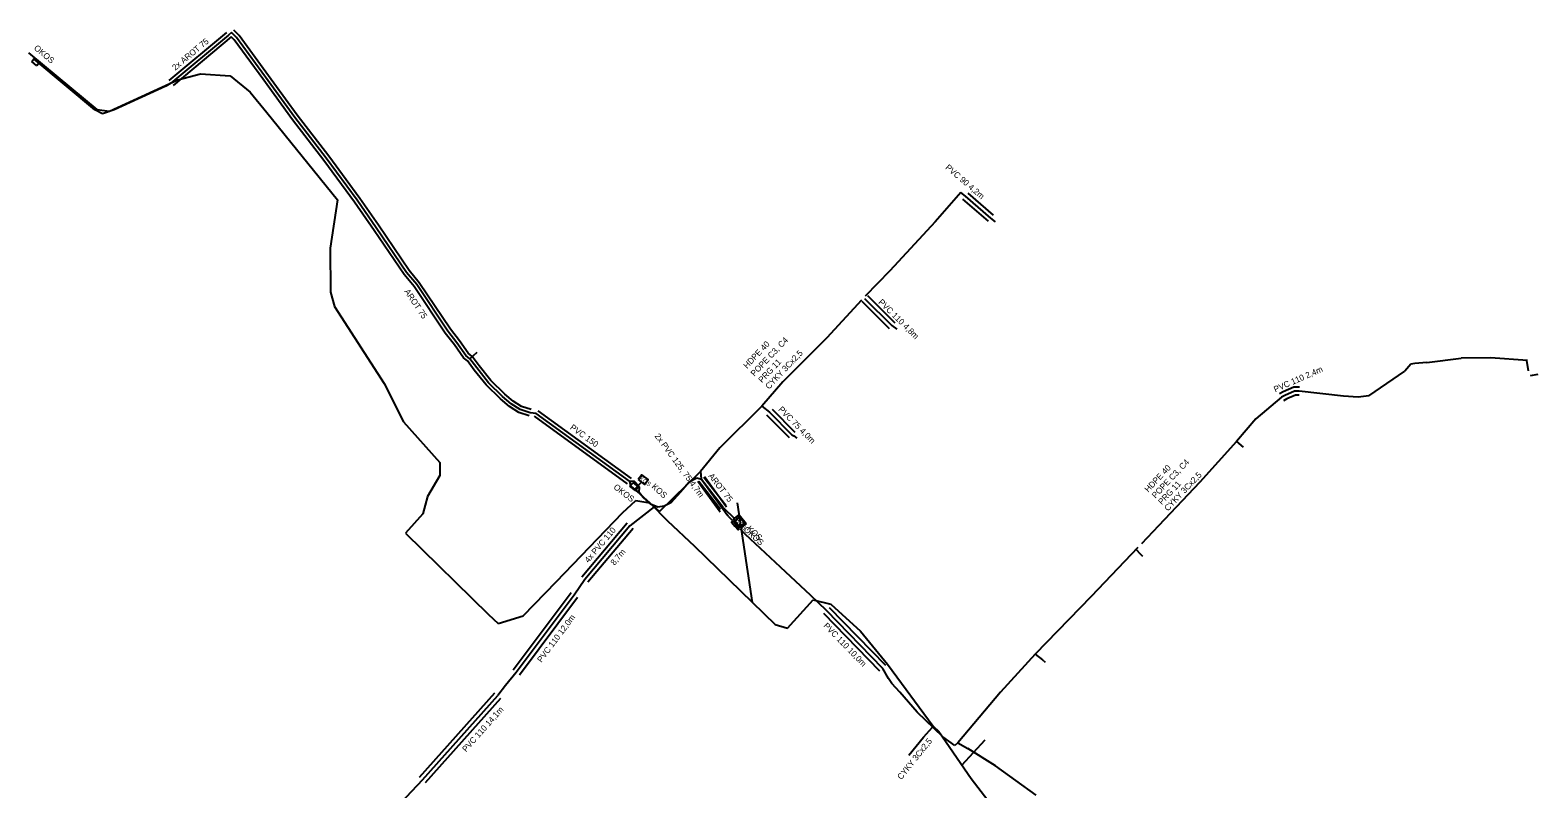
# Model space of a CAD drawing. Extents: x -651943 to -618711, y -1138561 to -1100552.
# Drawn here: x -631871.9 to -631684.7, y -1115666.6 to -1115572.4 of the extents above; entities that cross this region are included whole.
import ezdxf

# ---------------------------------------------------------------- set-up
doc = ezdxf.new("R2010")
doc.units = 0
for name, color, linetype in [('KT optika', 7, 'Continuous'), ('KT trasa', 7, 'Continuous'), ('KT zařízení', 7, 'Continuous')]:
    doc.layers.add(name, color=color, linetype=linetype)

# ---------------------------------------------------------------- blocks, each defined once
blk = doc.blocks.new('KOS_5')
at = {"layer": 'KT zařízení'}
blk.add_lwpolyline([(-0.05, -0.037), (0.05, -0.037), (0.05, 0.037), (-0.05, 0.037)], close=True, dxfattribs=at)
blk.add_text('KOS', height=0.0536, rotation=359.9999, dxfattribs=at).set_placement((-0.044, -0.027))
blk = doc.blocks.new('KOS_6')
at = {"layer": 'KT zařízení'}
blk.add_lwpolyline([(-0.05, -0.037), (0.05, -0.037), (0.05, 0.037), (-0.05, 0.037)], close=True, dxfattribs=at)
blk.add_text('KOS', height=0.0536, rotation=0, dxfattribs=at).set_placement((-0.044, -0.027))
blk = doc.blocks.new('POINT_DISPLAY')
blk.add_line((0, 0), (0, 0))

msp = doc.modelspace()

# ---------------------------------------------------------------- linework, layer by layer
at = {"layer": 'KT optika'}
for p, q in [((-631756.34, -1115592.53), (-631759.52, -1115596.19)), ((-631755.77, -1115592.99), (-631756.34, -1115592.53)), ((-631752.6, -1115595.71), (-631755.77, -1115592.99)), ((-631759.52, -1115596.19), (-631765.15, -1115602.27)), ((-631752.03, -1115596.18), (-631752.6, -1115595.71)), ((-631765.15, -1115602.27), (-631768.22, -1115605.4)), ((-631768.68, -1115605.89), (-631772.97, -1115610.59)), ((-631768.28, -1115605.68), (-631764.88, -1115609.05)), ((-631764.88, -1115609.05), (-631764.27, -1115609.51)), ((-631772.97, -1115610.59), (-631778.41, -1115616.05)), ((-631700.49, -1115613.83), (-631701.21, -1115614.69)), ((-631699.97, -1115613.76), (-631700.49, -1115613.83)), ((-631698.51, -1115613.63), (-631699.97, -1115613.76)), ((-631698.51, -1115613.63), (-631694.24, -1115613.08)), ((-631690.58, -1115613.05), (-631694.24, -1115613.08)), ((-631686.01, -1115613.37), (-631690.58, -1115613.05)), ((-631685.86, -1115614.65), (-631686.1, -1115613.37)), ((-631705.7, -1115617.75), (-631701.21, -1115614.69)), ((-631684.72, -1115615.11), (-631685.66, -1115615.3)), ((-631778.41, -1115616.05), (-631781.05, -1115619.04)), ((-631714.91, -1115617.18), (-631716.11, -1115617.71)), ((-631714.34, -1115617.2), (-631714.91, -1115617.18)), ((-631708.82, -1115617.83), (-631714.34, -1115617.2)), ((-631781.05, -1115619.04), (-631786.23, -1115624.21)), ((-631781.05, -1115619.04), (-631780.1, -1115619.78)), ((-631716.55, -1115617.95), (-631719.72, -1115620.62)), ((-631716.11, -1115617.71), (-631716.55, -1115617.95)), ((-631707.01, -1115617.92), (-631708.82, -1115617.83)), ((-631705.7, -1115617.75), (-631707.01, -1115617.92)), ((-631780.1, -1115619.78), (-631777.3, -1115622.61)), ((-631719.72, -1115620.62), (-631722.1, -1115623.45)), ((-631777.3, -1115622.61), (-631777.08, -1115622.74)), ((-631777.08, -1115622.74), (-631776.68, -1115623.02)), ((-631786.23, -1115624.21), (-631788.66, -1115627.17)), ((-631722.1, -1115623.45), (-631726.66, -1115628.47)), ((-631722.1, -1115623.45), (-631721.28, -1115624.13)), ((-631788.66, -1115627.17), (-631793.73, -1115632.14)), ((-631788.66, -1115627.17), (-631788.58, -1115628.08)), ((-631788.58, -1115628.08), (-631785.82, -1115631.85)), ((-631726.66, -1115628.47), (-631731.8, -1115633.89)), ((-631794.41, -1115631.53), (-631797.4, -1115633.9)), ((-631785.82, -1115631.85), (-631785.34, -1115632.56)), ((-631785.2, -1115632.71), (-631785.34, -1115632.56)), ((-631797.4, -1115633.9), (-631803.02, -1115640.58)), ((-631785.2, -1115632.71), (-631784.73, -1115633.21)), ((-631784.26, -1115633.71), (-631784.13, -1115633.84)), ((-631784.09, -1115633.68), (-631784.19, -1115633.78)), ((-631783.07, -1115634.97), (-631783.67, -1115634.33)), ((-631731.8, -1115633.89), (-631733.92, -1115636.13)), ((-631778.71, -1115639.02), (-631783.07, -1115634.97)), ((-631734.37, -1115636.6), (-631740.14, -1115642.69)), ((-631734.59, -1115636.84), (-631734.08, -1115637.38)), ((-631733.73, -1115637.7), (-631734.08, -1115637.38)), ((-631774.96, -1115642.54), (-631778.71, -1115639.02)), ((-631803.02, -1115640.58), (-631804.32, -1115642.51)), ((-631804.32, -1115642.51), (-631811.52, -1115652.13)), ((-631773.01, -1115644.43), (-631774.96, -1115642.54)), ((-631740.14, -1115642.69), (-631747.11, -1115649.83)), ((-631766.03, -1115651.61), (-631773.01, -1115644.43)), ((-631747.11, -1115649.83), (-631751.41, -1115654.55)), ((-631747.11, -1115649.83), (-631746.21, -1115650.54)), ((-631745.84, -1115650.87), (-631746.21, -1115650.54)), ((-631811.52, -1115652.13), (-631812.83, -1115653.71)), ((-631765.32, -1115652.84), (-631766.03, -1115651.61)), ((-631764.89, -1115653.49), (-631765.32, -1115652.84)), ((-631823.17, -1115665.44), (-631813.81, -1115654.95)), ((-631812.83, -1115653.71), (-631813.81, -1115654.95)), ((-631763.91, -1115654.54), (-631764.89, -1115653.49)), ((-631761.76, -1115657.04), (-631763.91, -1115654.54)), ((-631751.41, -1115654.55), (-631756.71, -1115660.84)), ((-631758.58, -1115660.1), (-631761.76, -1115657.04)), ((-631759.78, -1115658.77), (-631759.08, -1115659.44)), ((-631762.77, -1115662.36), (-631760.98, -1115660.12)), ((-631760.98, -1115660.12), (-631759.84, -1115658.88)), ((-631757.08, -1115661.15), (-631758.58, -1115660.1)), ((-631756.71, -1115660.84), (-631757.08, -1115661.15)), ((-631756.71, -1115660.84), (-631755.48, -1115661.53)), ((-631752.03, -1115663.68), (-631755.48, -1115661.53)), ((-631746.98, -1115667.33), (-631752.03, -1115663.68)), ((-631823.17, -1115665.44), (-631826.54, -1115669.04))]:
    msp.add_line(p, q, dxfattribs=at)
at = {"layer": 'KT trasa'}
for p, q in [((-631846.86, -1115572.66), (-631847.24, -1115572.99)), ((-631846.22, -1115573.31), (-631846.86, -1115572.66)), ((-631847.24, -1115572.99), (-631854.37, -1115578.94)), ((-631842.3, -1115578.69), (-631846.22, -1115573.31)), ((-631872.04, -1115575.18), (-631863.58, -1115582.24)), ((-631863.83, -1115582.25), (-631871.37, -1115575.97)), ((-631853.51, -1115578.54), (-631850.7, -1115577.8)), ((-631850.7, -1115577.8), (-631847.04, -1115578.03)), ((-631847.04, -1115578.03), (-631844.55, -1115580.06)), ((-631862.02, -1115582.44), (-631853.51, -1115578.54)), ((-631854.99, -1115579.35), (-631861.44, -1115582.27)), ((-631854.37, -1115578.94), (-631854.99, -1115579.35)), ((-631844.55, -1115580.06), (-631842.49, -1115582.62)), ((-631838.99, -1115583.22), (-631842.3, -1115578.69)), ((-631862.89, -1115582.76), (-631863.83, -1115582.25)), ((-631863.58, -1115582.24), (-631862.02, -1115582.44)), ((-631861.44, -1115582.27), (-631862.89, -1115582.76)), ((-631842.49, -1115582.62), (-631833.71, -1115593.45)), ((-631835.1, -1115588.28), (-631838.99, -1115583.22)), ((-631831.25, -1115593.5), (-631835.1, -1115588.28)), ((-631756.34, -1115592.53), (-631759.52, -1115596.19)), ((-631755.77, -1115592.99), (-631756.34, -1115592.53)), ((-631752.6, -1115595.71), (-631755.77, -1115592.99)), ((-631833.71, -1115593.45), (-631834.6, -1115599.42)), ((-631828.89, -1115596.92), (-631831.25, -1115593.5)), ((-631825.13, -1115602.46), (-631828.89, -1115596.92)), ((-631759.52, -1115596.19), (-631765.15, -1115602.27)), ((-631752.03, -1115596.18), (-631752.6, -1115595.71)), ((-631834.6, -1115599.42), (-631834.56, -1115604.9)), ((-631823.87, -1115603.97), (-631825.13, -1115602.46)), ((-631765.15, -1115602.27), (-631768.22, -1115605.4)), ((-631820, -1115609.74), (-631823.87, -1115603.97)), ((-631834.56, -1115604.9), (-631834.09, -1115606.66)), ((-631768.68, -1115605.89), (-631772.97, -1115610.59)), ((-631768.28, -1115605.68), (-631764.88, -1115609.05)), ((-631834.09, -1115606.66), (-631827.93, -1115616.22)), ((-631818.88, -1115611.19), (-631820, -1115609.74)), ((-631764.88, -1115609.05), (-631764.27, -1115609.51)), ((-631817.77, -1115612.77), (-631818.88, -1115611.19)), ((-631772.97, -1115610.59), (-631778.41, -1115616.05)), ((-631817.29, -1115613.16), (-631817.77, -1115612.77)), ((-631817.29, -1115613.16), (-631816.35, -1115612.34)), ((-631816.42, -1115614.31), (-631817.29, -1115613.16)), ((-631700.49, -1115613.83), (-631701.21, -1115614.69)), ((-631699.97, -1115613.76), (-631700.49, -1115613.83)), ((-631698.51, -1115613.63), (-631699.97, -1115613.76)), ((-631698.51, -1115613.63), (-631694.24, -1115613.08)), ((-631690.58, -1115613.05), (-631694.24, -1115613.08)), ((-631686.01, -1115613.37), (-631690.58, -1115613.05)), ((-631685.86, -1115614.65), (-631686.1, -1115613.37)), ((-631814.96, -1115616.15), (-631816.42, -1115614.31)), ((-631705.7, -1115617.75), (-631701.21, -1115614.69)), ((-631684.72, -1115615.11), (-631685.66, -1115615.3)), ((-631827.93, -1115616.22), (-631825.5, -1115620.99)), ((-631813.22, -1115617.87), (-631814.96, -1115616.15)), ((-631778.41, -1115616.05), (-631781.05, -1115619.04)), ((-631714.91, -1115617.18), (-631716.11, -1115617.71)), ((-631714.34, -1115617.2), (-631714.91, -1115617.18)), ((-631708.82, -1115617.83), (-631714.34, -1115617.2)), ((-631812.13, -1115618.77), (-631813.22, -1115617.87)), ((-631811.02, -1115619.48), (-631812.13, -1115618.77)), ((-631809.79, -1115619.86), (-631811.02, -1115619.48)), ((-631781.05, -1115619.04), (-631786.23, -1115624.21)), ((-631781.05, -1115619.04), (-631780.1, -1115619.78)), ((-631716.55, -1115617.95), (-631719.72, -1115620.62)), ((-631716.11, -1115617.71), (-631716.55, -1115617.95)), ((-631707.01, -1115617.92), (-631708.82, -1115617.83)), ((-631705.7, -1115617.75), (-631707.01, -1115617.92)), ((-631825.5, -1115620.99), (-631821.02, -1115626.05)), ((-631809.03, -1115619.96), (-631809.79, -1115619.86)), ((-631797.47, -1115628.36), (-631809.03, -1115619.96)), ((-631780.1, -1115619.78), (-631777.3, -1115622.61)), ((-631719.72, -1115620.62), (-631722.1, -1115623.45)), ((-631777.3, -1115622.61), (-631777.08, -1115622.74)), ((-631777.08, -1115622.74), (-631776.68, -1115623.02)), ((-631786.23, -1115624.21), (-631788.66, -1115627.17)), ((-631722.1, -1115623.45), (-631726.66, -1115628.47)), ((-631722.1, -1115623.45), (-631721.28, -1115624.13)), ((-631821.02, -1115626.05), (-631821.02, -1115627.65)), ((-631821.02, -1115627.65), (-631822.54, -1115630.28)), ((-631796.84, -1115628.42), (-631797.47, -1115628.36)), ((-631797.47, -1115628.36), (-631797.33, -1115628.91)), ((-631797.33, -1115628.89), (-631793.73, -1115632.14)), ((-631797.33, -1115628.91), (-631796.68, -1115629.5)), ((-631796.23, -1115629.06), (-631796.84, -1115628.42)), ((-631796.8, -1115629.36), (-631795.99, -1115628.47)), ((-631788.66, -1115627.17), (-631793.73, -1115632.14)), ((-631790.05, -1115628.49), (-631791.12, -1115629.73)), ((-631789.09, -1115628), (-631790.05, -1115628.49)), ((-631788.54, -1115628.15), (-631789.09, -1115628)), ((-631788.66, -1115627.17), (-631788.58, -1115628.08)), ((-631788.58, -1115628.08), (-631785.82, -1115631.85)), ((-631785.84, -1115631.64), (-631788.54, -1115628.15)), ((-631726.66, -1115628.47), (-631731.8, -1115633.89)), ((-631822.54, -1115630.28), (-631823.13, -1115632.41)), ((-631798.31, -1115632.31), (-631796.66, -1115630.77)), ((-631796.28, -1115629.78), (-631796.68, -1115629.5)), ((-631796.66, -1115630.77), (-631794.92, -1115631.07)), ((-631796.28, -1115629.78), (-631796.23, -1115629.06)), ((-631795.75, -1115630.39), (-631796.28, -1115629.78)), ((-631794.86, -1115631.2), (-631795.75, -1115630.39)), ((-631791.12, -1115629.73), (-631792.33, -1115631.06)), ((-631823.13, -1115632.41), (-631825.25, -1115634.82)), ((-631806.52, -1115640.81), (-631798.31, -1115632.31)), ((-631794.41, -1115631.53), (-631797.4, -1115633.9)), ((-631794.92, -1115631.07), (-631792.74, -1115633.28)), ((-631793.93, -1115631.57), (-631794.86, -1115631.2)), ((-631793.16, -1115631.48), (-631793.93, -1115631.57)), ((-631792.33, -1115631.06), (-631793.16, -1115631.48)), ((-631785.84, -1115631.64), (-631784.44, -1115632.99)), ((-631785.82, -1115631.85), (-631785.34, -1115632.56)), ((-631785.2, -1115632.71), (-631785.34, -1115632.56)), ((-631782.2, -1115643.41), (-631784.04, -1115631.05)), ((-631797.4, -1115633.9), (-631803.02, -1115640.58)), ((-631792.74, -1115633.28), (-631789.39, -1115636.42)), ((-631785.2, -1115632.71), (-631784.73, -1115633.21)), ((-631784.26, -1115633.71), (-631784.13, -1115633.84)), ((-631784.09, -1115633.68), (-631784.19, -1115633.78)), ((-631783.07, -1115634.97), (-631783.67, -1115634.33)), ((-631731.8, -1115633.89), (-631733.92, -1115636.13)), ((-631825.25, -1115634.82), (-631814.97, -1115644.93)), ((-631789.39, -1115636.42), (-631779.36, -1115646.17)), ((-631778.71, -1115639.02), (-631783.07, -1115634.97)), ((-631734.37, -1115636.6), (-631740.14, -1115642.69)), ((-631734.59, -1115636.84), (-631734.08, -1115637.38)), ((-631733.73, -1115637.7), (-631734.08, -1115637.38)), ((-631774.96, -1115642.54), (-631778.71, -1115639.02)), ((-631810.64, -1115645.06), (-631806.52, -1115640.81)), ((-631803.02, -1115640.58), (-631804.32, -1115642.51)), ((-631804.32, -1115642.51), (-631811.52, -1115652.13)), ((-631777.86, -1115646.61), (-631774.65, -1115643.08)), ((-631773.01, -1115644.43), (-631774.96, -1115642.54)), ((-631774.65, -1115643.08), (-631772.48, -1115643.64)), ((-631772.48, -1115643.64), (-631768.8, -1115646.96)), ((-631740.14, -1115642.69), (-631747.11, -1115649.83)), ((-631814.97, -1115644.93), (-631813.77, -1115646.01)), ((-631813.77, -1115646.01), (-631810.64, -1115645.06)), ((-631766.03, -1115651.61), (-631773.01, -1115644.43)), ((-631779.36, -1115646.17), (-631777.86, -1115646.61)), ((-631768.8, -1115646.96), (-631765.42, -1115651.09)), ((-631765.42, -1115651.09), (-631759.78, -1115658.77)), ((-631747.11, -1115649.83), (-631751.41, -1115654.55)), ((-631747.11, -1115649.83), (-631746.21, -1115650.54)), ((-631745.84, -1115650.87), (-631746.21, -1115650.54)), ((-631811.52, -1115652.13), (-631812.83, -1115653.71)), ((-631765.32, -1115652.84), (-631766.03, -1115651.61)), ((-631764.89, -1115653.49), (-631765.32, -1115652.84)), ((-631823.17, -1115665.44), (-631813.81, -1115654.95)), ((-631812.83, -1115653.71), (-631813.81, -1115654.95)), ((-631763.91, -1115654.54), (-631764.89, -1115653.49)), ((-631761.76, -1115657.04), (-631763.91, -1115654.54)), ((-631751.41, -1115654.55), (-631756.71, -1115660.84)), ((-631758.58, -1115660.1), (-631761.76, -1115657.04)), ((-631759.78, -1115658.77), (-631759.08, -1115659.44)), ((-631762.77, -1115662.36), (-631760.98, -1115660.12)), ((-631760.98, -1115660.12), (-631759.84, -1115658.88)), ((-631759.08, -1115659.44), (-631755.07, -1115665.25)), ((-631757.08, -1115661.15), (-631758.58, -1115660.1)), ((-631756.2, -1115663.61), (-631753.32, -1115660.45)), ((-631756.71, -1115660.84), (-631757.08, -1115661.15)), ((-631756.71, -1115660.84), (-631755.48, -1115661.53)), ((-631752.03, -1115663.68), (-631755.48, -1115661.53)), ((-631746.98, -1115667.33), (-631752.03, -1115663.68)), ((-631823.17, -1115665.44), (-631826.54, -1115669.04)), ((-631755.07, -1115665.25), (-631747.24, -1115675.41))]:
    msp.add_line(p, q, dxfattribs=at)
at = {"layer": 'KT zařízení'}
for p, q in [((-631847.5, -1115572.68), (-631854.63, -1115578.63)), ((-631845.91, -1115573.05), (-631846.57, -1115572.38)), ((-631846.88, -1115573.21), (-631854.11, -1115579.25)), ((-631846.53, -1115573.57), (-631846.88, -1115573.21)), ((-631842.98, -1115578.44), (-631846.53, -1115573.57)), ((-631841.62, -1115578.94), (-631845.91, -1115573.05)), ((-631871.66, -1115576.28), (-631871.34, -1115575.9)), ((-631871.04, -1115576.8), (-631871.66, -1115576.28)), ((-631870.72, -1115576.42), (-631871.34, -1115575.9)), ((-631870.72, -1115576.42), (-631871.04, -1115576.8)), ((-631839.29, -1115583.49), (-631842.98, -1115578.44)), ((-631838.69, -1115582.95), (-631841.62, -1115578.94)), ((-631835.41, -1115588.54), (-631839.29, -1115583.49)), ((-631834.79, -1115588.02), (-631838.69, -1115582.95)), ((-631831.59, -1115593.71), (-631835.41, -1115588.54)), ((-631830.91, -1115593.29), (-631834.79, -1115588.02)), ((-631828.62, -1115596.6), (-631830.91, -1115593.29)), ((-631752.92, -1115596.09), (-631756.09, -1115593.37)), ((-631752.26, -1115595.33), (-631755.43, -1115592.61)), ((-631829.16, -1115597.24), (-631831.59, -1115593.71)), ((-631824.82, -1115602.21), (-631828.62, -1115596.6)), ((-631825.44, -1115602.71), (-631829.16, -1115597.24)), ((-631824.19, -1115604.21), (-631825.44, -1115602.71)), ((-631823.55, -1115603.73), (-631824.82, -1115602.21)), ((-631820.33, -1115609.97), (-631824.19, -1115604.21)), ((-631819.67, -1115609.51), (-631823.55, -1115603.73)), ((-631768.62, -1115606.03), (-631765.22, -1115609.41)), ((-631767.92, -1115605.32), (-631764.52, -1115608.69)), ((-631819.2, -1115611.43), (-631820.33, -1115609.97)), ((-631818.56, -1115610.95), (-631819.67, -1115609.51)), ((-631818.06, -1115613.05), (-631819.2, -1115611.43)), ((-631817.47, -1115612.49), (-631818.56, -1115610.95)), ((-631817.58, -1115613.44), (-631818.06, -1115613.05)), ((-631816.73, -1115614.57), (-631817.58, -1115613.44)), ((-631817, -1115612.88), (-631817.47, -1115612.49)), ((-631816.11, -1115614.05), (-631817, -1115612.88)), ((-631815.26, -1115616.42), (-631816.73, -1115614.57)), ((-631814.66, -1115615.88), (-631816.11, -1115614.05)), ((-631813.49, -1115618.16), (-631815.26, -1115616.42)), ((-631812.95, -1115617.57), (-631814.66, -1115615.88)), ((-631811.89, -1115618.45), (-631812.95, -1115617.57)), ((-631716.34, -1115617.26), (-631716.78, -1115617.51)), ((-631714.99, -1115616.68), (-631716.34, -1115617.26)), ((-631714.8, -1115617.68), (-631715.88, -1115618.16)), ((-631714.31, -1115616.7), (-631714.99, -1115616.68)), ((-631714.35, -1115617.7), (-631714.8, -1115617.68)), ((-631812.37, -1115619.09), (-631813.49, -1115618.16)), ((-631811.19, -1115619.85), (-631812.37, -1115619.09)), ((-631810.85, -1115619.11), (-631811.89, -1115618.45)), ((-631809.67, -1115619.48), (-631810.85, -1115619.11)), ((-631779.74, -1115619.43), (-631776.94, -1115622.26)), ((-631715.88, -1115618.16), (-631716.3, -1115618.39)), ((-631809.91, -1115620.24), (-631811.19, -1115619.85)), ((-631797.71, -1115628.68), (-631809.27, -1115620.28)), ((-631797.23, -1115628.04), (-631808.79, -1115619.64)), ((-631780.45, -1115620.13), (-631777.64, -1115622.96)), ((-631797.4, -1115629), (-631797.04, -1115628.54)), ((-631797.04, -1115628.54), (-631796.33, -1115629.09)), ((-631788.97, -1115628.38), (-631786.21, -1115632.15)), ((-631786.16, -1115631.88), (-631788.86, -1115628.39)), ((-631785.52, -1115631.4), (-631788.22, -1115627.91)), ((-631788.17, -1115627.78), (-631785.41, -1115631.55)), ((-631796.71, -1115629.53), (-631797.4, -1115629)), ((-631796.33, -1115629.09), (-631796.71, -1115629.53)), ((-631784.56, -1115633.08), (-631783.85, -1115632.53)), ((-631783.85, -1115632.53), (-631782.99, -1115633.63)), ((-631797.77, -1115633.58), (-631803.39, -1115640.26)), ((-631797.01, -1115634.22), (-631802.63, -1115640.9)), ((-631783.7, -1115634.18), (-631784.56, -1115633.08)), ((-631782.99, -1115633.63), (-631783.7, -1115634.18)), ((-631804.71, -1115642.21), (-631811.91, -1115651.83)), ((-631803.91, -1115642.81), (-631811.11, -1115652.43)), ((-631766.38, -1115651.96), (-631773.36, -1115644.78)), ((-631765.66, -1115651.26), (-631772.64, -1115644.08)), ((-631823.53, -1115665.11), (-631814.17, -1115654.62)), ((-631822.79, -1115665.77), (-631813.43, -1115655.28))]:
    msp.add_line(p, q, dxfattribs=at)
for points in [[(-631784.24, -1115633.8), (-631784.63, -1115633.34), (-631784.78, -1115633.47), (-631784.39, -1115633.93)], [(-631783.82, -1115634.28), (-631784.21, -1115633.83), (-631784.37, -1115633.95), (-631783.98, -1115634.41)]]:
    msp.add_lwpolyline(points, close=True, dxfattribs=at)

# ---------------------------------------------------------------- block references
at = {"layer": 'KT trasa'}
msp.add_blockref('POINT_DISPLAY', (-631797.47, -1115628.36), dxfattribs=at)
at = {"layer": 'KT zařízení'}
for name, p, xscale, yscale, rotation in [('KOS_5', (-631795.76, -1115628.16), 10.00000142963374, 10.000001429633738, -37.67935660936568), ('KOS_6', (-631783.81, -1115633.42), 9.999992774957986, 9.999992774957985, -50.49634405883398)]:
    msp.add_blockref(name, p, dxfattribs=dict(at, xscale=xscale, yscale=yscale, rotation=rotation))

# ---------------------------------------------------------------- texts
for s, rotation, p in [('OKOS', 320.2503, (-631871.45, -1115574.72)), ('2x AROT 75', 39.8451, (-631853.84, -1115577.43)), ('PVC 90 4,2m', 319.3689, (-631758.32, -1115589.53)), ('AROT 75', 303.8339, (-631825.45, -1115604.82)), ('PVC 110 4,8m', 315.2452, (-631766.62, -1115606.21)), ('HDPE 40', 46.5188, (-631782.87, -1115614.44)), ('POPE C3, C4', 46.5188, (-631781.96, -1115615.41)), ('CYKY 3Cx2,5', 46.5188, (-631780.14, -1115617.01)), ('PRG 11', 46.5188, (-631781.01, -1115616.21)), ('PVC 110 2,4m', 23.6563, (-631717.3, -1115617.35)), ('PVC 75 4,0m', 314.7968, (-631779.04, -1115619.53)), ('PVC 150', 323.9962, (-631804.91, -1115621.84)), ('2x PVC 125, 75 4,7m ', 306.2077, (-631794.38, -1115622.77)), ('HDPE 40', 46.5188, (-631733.07, -1115629.8)), ('POPE C3, C4', 46.5188, (-631732.17, -1115630.55)), ('OKOS', 322.2369, (-631799.51, -1115629.23)), ('KOS', 317.8457, (-631794.78, -1115629.13)), ('AROT 75', 307.7269, (-631787.72, -1115627.73)), ('PRG 11', 46.5188, (-631731.39, -1115631.34)), ('CYKY 3Cx2,5', 46.5188, (-631730.63, -1115632.14)), ('4x PVC 110', 49.9255, (-631802.54, -1115638.56)), ('OKOS', 317.893, (-631783.36, -1115634.46)), ('KOS', 317.111, (-631782.95, -1115634.36)), ('8,7m', 49.9255, (-631799.32, -1115638.87)), ('PVC 110 12,0m', 53.1873, (-631808.39, -1115650.93)), ('PVC 110 10,0m', 314.1908, (-631773.44, -1115646.37)), ('PVC 110 14,1m', 48.2582, (-631817.74, -1115662.04)), ('CYKY 3Cx2,5', 51.387, (-631763.71, -1115665.48))]:
    msp.add_text(s, height=0.75, rotation=rotation, dxfattribs=at).set_placement(p)

doc.saveas('drawing.dxf')
